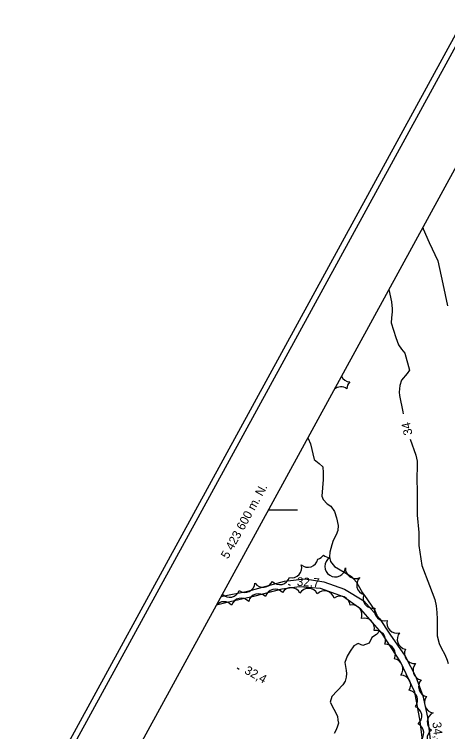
# Model space of a CAD drawing. Extents: x 219136 to 222520, y 5421589 to 5424530.
# Drawn here: x 219411 to 219559.8, y 5423523.8 to 5423770.3 of the extents above; entities that cross this region are included whole.
import ezdxf

# ---------------------------------------------------------------- set-up
doc = ezdxf.new("R2010")
doc.units = 0
for name, color, linetype in [('Level 19', 7, 'Continuous'), ('Level 2', 7, 'Continuous'), ('Level 22', 7, 'Continuous'), ('Level 3', 7, 'Continuous'), ('Level 44', 7, 'Continuous'), ('Level 60', 7, 'Continuous'), ('Level 61', 7, 'Continuous')]:
    doc.layers.add(name, color=color, linetype=linetype)

msp = doc.modelspace()

# ---------------------------------------------------------------- linework, layer by layer
at = {"layer": 'Level 19'}
for points in [[(219481.93, 5423570.19), (219491.13, 5423572.06), (219503.75, 5423575.47), (219510.89, 5423576.3), (219517.32, 5423575.27), (219524.36, 5423572.71), (219530.95, 5423568.73), (219536.43, 5423562.69), (219539.93, 5423557.25), (219545.15, 5423549.71), (219548.85, 5423542.6), (219551.31, 5423536.03), (219552.9, 5423528.77), (219553.89, 5423519.98)], [(219552.63, 5423508.65), (219550.41, 5423527.35), (219548.47, 5423537.29), (219543.55, 5423547.77), (219537.13, 5423557.59), (219530.01, 5423565.82), (219524.04, 5423570.1), (219516.1, 5423572.97), (219508.95, 5423573.58), (219502.84, 5423572.76), (219493.12, 5423570.21), (219484.09, 5423568.12), (219480.34, 5423567.28)]]:
    msp.add_lwpolyline(points, dxfattribs=at)
at = {"layer": 'Level 2'}
for points in [[(219539.61, 5423675.78), (219540.52, 5423671.55), (219540.79, 5423669.16), (219540.79, 5423668.04), (219540.51, 5423666.03), (219540.41, 5423664.32), (219541.99, 5423659.22), (219542.87, 5423656.75), (219543.89, 5423655.28), (219545.1, 5423653.88), (219546.72, 5423648.02), (219545.93, 5423646.91), (219543.96, 5423644.55), (219543.4, 5423642.72), (219543.18, 5423640.5), (219543.27, 5423639.36), (219544.35, 5423633.69), (219544.52, 5423633.04)], [(219511.77, 5423624.81), (219511.89, 5423624.49), (219512.66, 5423622.75), (219513.93, 5423617.26), (219515.7, 5423615.96), (219516.93, 5423614.8), (219517.06, 5423612.73), (219517.02, 5423610.47), (219516.63, 5423604.75), (219517.05, 5423603.59), (219518.45, 5423602.02), (219519.72, 5423601.23), (219520.92, 5423599.42), (219521.65, 5423597.22), (219522.2, 5423594.61), (219522.11, 5423592.92), (219521.54, 5423591.43), (219520.51, 5423589.46), (219520, 5423587.96), (219519.34, 5423585.49), (219519.19, 5423583.8), (219519.54, 5423582.25), (219520.95, 5423580.52), (219522.33, 5423579.68), (219526.76, 5423577.07), (219528.53, 5423575.14), (219529.47, 5423573.31), (219530.59, 5423571.47), (219531.22, 5423570.58), (219534.79, 5423565.38), (219535.45, 5423563.77)], [(219546.93, 5423624.26), (219548.89, 5423618.78), (219549.27, 5423616.73), (219549.31, 5423613.86), (219549.24, 5423611.99), (219549.36, 5423604.97), (219549.29, 5423598.21), (219549.86, 5423592.23), (219549.92, 5423591.22), (219549.92, 5423589.46), (219549.84, 5423587.78), (219550.96, 5423580.87), (219553.51, 5423573.98), (219555.34, 5423569.22), (219555.8, 5423567.02), (219556.05, 5423564.73), (219556.15, 5423562.44), (219556.15, 5423556.64), (219556.91, 5423554.1), (219557.52, 5423552.62), (219558.81, 5423550.24), (219559.66, 5423548.3), (219560, 5423547.22)], [(219536.46, 5423558.37), (219535.4, 5423557.18), (219533.71, 5423556.11), (219532.82, 5423554.17), (219530.69, 5423553.37), (219529.08, 5423554.03), (219527.57, 5423553.22), (219526.28, 5423551.42), (219525.3, 5423549.74), (219524.43, 5423547.48), (219524.97, 5423544.83), (219525.01, 5423543.72), (219524.9, 5423542.46), (219524.59, 5423541.07), (219523.81, 5423539.88), (219520.05, 5423535.82), (219519.43, 5423533.88), (219522, 5423529.07), (219522.04, 5423527.68), (219522.3, 5423526.7), (219521.85, 5423525.26), (219521.33, 5423524.16), (219520.76, 5423523.13)]]:
    msp.add_lwpolyline(points, dxfattribs=at)
at = {"layer": 'Level 22'}
msp.add_lwpolyline([(219551.29, 5423697.17), (219551.41, 5423696.59), (219553.39, 5423691.88), (219556.37, 5423685.56), (219558.11, 5423677.66), (219559.8, 5423670.17)], dxfattribs=at)
at = {"layer": 'Level 3'}
for p, q in [((219505.01, 5423574.49), (219505.71, 5423574.1)), ((219487.51, 5423545.68), (219488.21, 5423545.29))]:
    msp.add_line(p, q, dxfattribs=at)
at = {"layer": 'Level 44'}
for centre, start, end in [((219526.41, 5423647.43), 206.0068, 265.5242), ((219528.62, 5423641.56), 135.7915, 179.2402), ((219523.09, 5423638.83), 53.3518, 129.5109), ((219511.82, 5423583.72), 228.5227, 348.5227), ((219514.21, 5423586.34), 286.9929, 327.0582), ((219519.48, 5423586.99), 226.9929, 267.0582), ((219521.02, 5423580.52), 119.8663, 239.8663), ((219506.22, 5423580.11), 257.0163, 17.0163), ((219521.24, 5423580.39), 235.5837, 355.4939), ((219528.15, 5423579.85), 175.5837, 295.4939), ((219490.16, 5423575.08), 235.3086, 355.5265), ((219496.43, 5423576.83), 215.7179, 335.7179), ((219502.13, 5423577.76), 222.7682, 342.7682), ((219532.01, 5423574.19), 133.1783, 253.1783), ((219484.94, 5423573.41), 223.006, 340.0543), ((219500.54, 5423569.24), 43.8655, 163.8655), ((219505.96, 5423569.77), 27.4569, 147.4569), ((219511.98, 5423569.55), 28.2427, 148.2427), ((219517.48, 5423568.73), 14.8781, 134.8781), ((219494.81, 5423567.7), 46.119, 166.119), ((219522.91, 5423566.86), 6.979, 126.979), ((219534.23, 5423569.6), 158.273, 278.273), ((219482.97, 5423564.97), 40.8032, 141.4784), ((219488.9, 5423566.19), 42.5151, 162.5151), ((219526.92, 5423563.86), 339.5148, 99.5148), ((219538.08, 5423565.32), 165.832, 285.832), ((219531.18, 5423559.33), 346.9751, 106.9751), ((219542.38, 5423561.11), 165.2397, 285.2397), ((219535, 5423555.12), 337.5154, 97.5154), ((219545.92, 5423555.51), 139.5192, 259.5192), ((219538.4, 5423550.34), 333.3131, 93.3131), ((219548.43, 5423550.64), 154.9898, 274.9898), ((219540.97, 5423545.36), 321.2741, 81.2741), ((219551.35, 5423544.92), 139.0002, 259.0002), ((219543.64, 5423539.73), 329.459, 89.459), ((219553.27, 5423539.21), 138.2646, 258.2646), ((219546.05, 5423534.55), 320.3734, 80.3734), ((219555.28, 5423533.66), 141.4196, 261.4196), ((219547.48, 5423529.1), 309.1562, 69.1562), ((219556.23, 5423527.1), 115.0534, 235.0534), ((219548.15, 5423523.3), 303.9729, 63.9729), ((219556.2, 5423521.4), 124.3514, 244.3514)]:
    msp.add_arc(centre, 3.46, start, end, dxfattribs=at)
at = {"layer": 'Level 60'}
for points in [[(219135.93, 5422982.66), (219981.09, 5424529.89), (222519.95, 5423143.06), (221674.79, 5421595.83), (219135.93, 5422982.66)], [(219138.65, 5422983.46), (219981.9, 5424527.19), (222517.24, 5423142.28), (221673.99, 5421598.55), (219138.65, 5422983.46)]]:
    msp.add_lwpolyline(points, dxfattribs=at)
msp.add_lwpolyline([(219164.83, 5422989.67), (219989.85, 5424500.03), (222033.74, 5423383.57), (221208.72, 5421873.21)], close=True, dxfattribs=at)
at = {"layer": 'Level 61'}
msp.add_line((219498.22, 5423600), (219508.22, 5423600), dxfattribs=at)

# ---------------------------------------------------------------- texts
at = {"layer": 'Level 2'}
msp.add_text('34', height=3, rotation=102.4271, dxfattribs=at).set_placement((219547.76, 5423625.98))
at = {"layer": 'Level 3'}
for s, rotation, p in [('32,7', 356.8591, (219507.93, 5423573.88)), ('32,4', 331.383, (219489.75, 5423543.94)), ('34,4', 276.8073, (219554.54, 5423526.92))]:
    msp.add_text(s, height=3, rotation=rotation, dxfattribs=at).set_placement(p)
at = {"layer": 'Level 61'}
msp.add_text('5 423 600 m. N.', height=3, rotation=61.3548, dxfattribs=at).set_placement((219484.33, 5423582.93))

doc.saveas('drawing.dxf')
